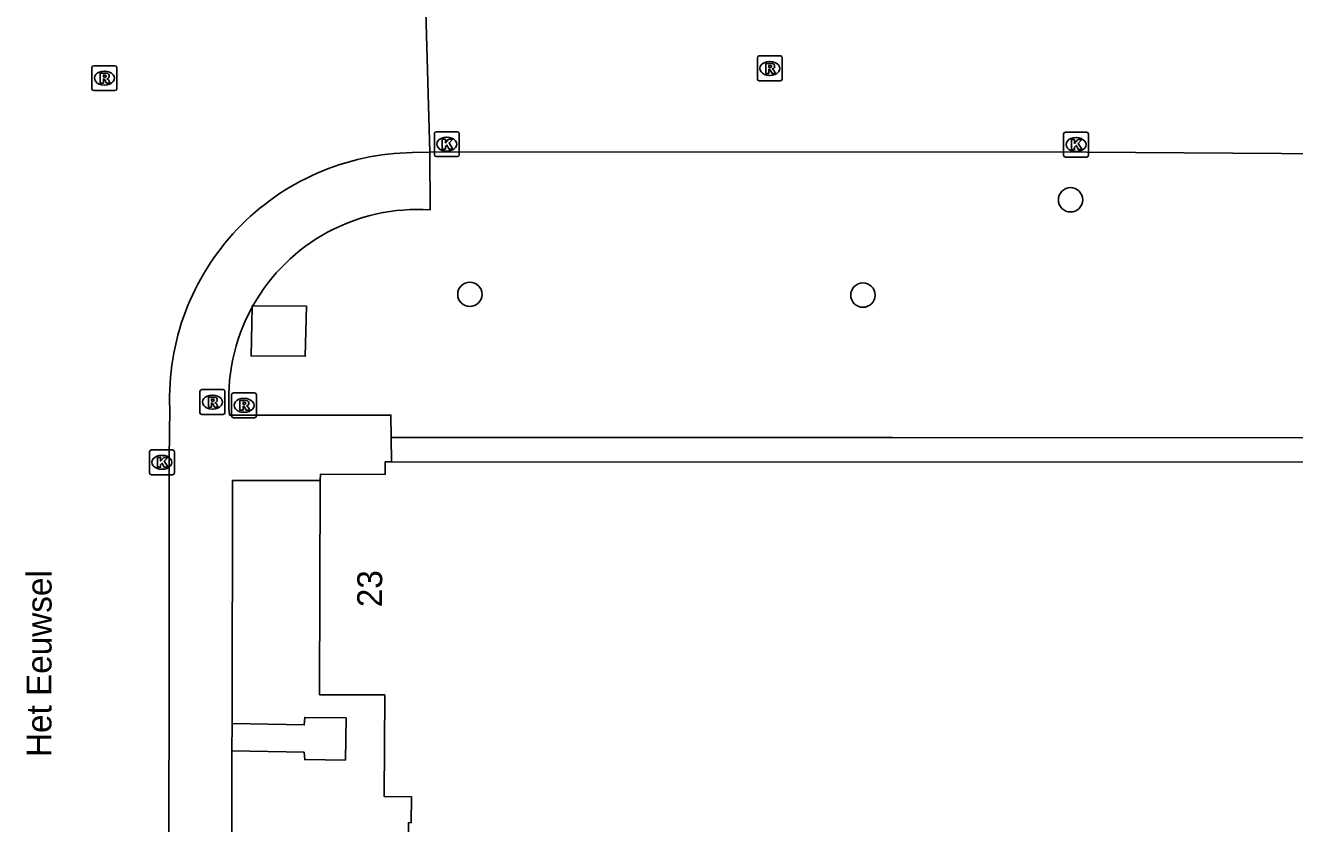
# Model space of a CAD drawing. Extents: x 161477 to 163040, y 383680 to 384868.
# Drawn here: x 162185.9 to 162236.9, y 384530.3 to 384562.4 of the extents above; entities that cross this region are included whole.
import ezdxf

# ---------------------------------------------------------------- set-up
doc = ezdxf.new("R2010")
doc.units = 0
for name, color, linetype in [('IMGEO_Boom', 7, 'Continuous'), ('IMGEO_Groenvoorziening', 7, 'Continuous'), ('IMGEO_Kolk', 7, 'Continuous'), ('IMGEO_Openbare_ruimte_label', 7, 'Continuous'), ('IMGEO_Pand', 7, 'Continuous'), ('IMGEO_Pand_nummerreeks', 7, 'Continuous'), ('IMGEO_Rijbaan_lokaal_open', 7, 'Continuous'), ('IMGEO_Rioolput', 7, 'Continuous'), ('IMGEO_Voetpad_open', 7, 'Continuous')]:
    doc.layers.add(name, color=color, linetype=linetype)

msp = doc.modelspace()

# ---------------------------------------------------------------- linework, layer by layer
at = {"layer": 'IMGEO_Boom'}
for centre in [(162227.85, 384555.36), (162203.72, 384551.56), (162219.51, 384551.53)]:
    msp.add_circle(centre, 0.489, dxfattribs=at)
at = {"layer": 'IMGEO_Groenvoorziening'}
msp.add_lwpolyline([(162281.806, 384545.791), (162252.992, 384545.795), (162220.696, 384545.801), (162220.262, 384545.801), (162200.559, 384545.803)], dxfattribs=at)
at = {"layer": 'IMGEO_Kolk'}
for p, q in [((162202.369, 384558.097), (162203.221, 384558.097)), ((162227.646, 384558.079), (162228.498, 384558.079)), ((162202.294, 384557.171), (162202.294, 384558.023)), ((162202.782, 384557.877), (162202.807, 384557.877)), ((162203.295, 384558.023), (162203.295, 384557.171)), ((162227.571, 384557.153), (162227.571, 384558.005)), ((162228.059, 384557.859), (162228.084, 384557.859)), ((162228.572, 384558.005), (162228.572, 384557.153)), ((162203.221, 384557.097), (162202.369, 384557.097)), ((162202.805, 384557.317), (162202.78, 384557.317)), ((162228.498, 384557.079), (162227.646, 384557.079)), ((162228.082, 384557.299), (162228.057, 384557.299)), ((162190.926, 384545.31), (162191.778, 384545.31)), ((162190.851, 384544.384), (162190.851, 384545.236)), ((162191.339, 384545.09), (162191.364, 384545.09)), ((162191.852, 384545.236), (162191.852, 384544.384)), ((162191.778, 384544.31), (162190.926, 384544.31)), ((162191.362, 384544.53), (162191.337, 384544.53))]:
    msp.add_line(p, q, dxfattribs=at)
for points in [[(162202.369, 384558.097), (162203.221, 384558.097)], [(162227.646, 384558.079), (162228.498, 384558.079)], [(162202.294, 384557.171), (162202.294, 384558.023)], [(162202.615, 384557.797), (162202.738, 384557.797), (162202.738, 384557.646), (162202.868, 384557.797), (162203.032, 384557.797), (162202.886, 384557.646), (162203.039, 384557.397), (162202.887, 384557.397), (162202.802, 384557.561), (162202.738, 384557.494), (162202.738, 384557.397), (162202.615, 384557.397), (162202.615, 384557.797)], [(162203.295, 384558.023), (162203.295, 384557.171)], [(162227.571, 384557.153), (162227.571, 384558.005)], [(162227.892, 384557.779), (162228.015, 384557.779), (162228.015, 384557.628), (162228.145, 384557.779), (162228.309, 384557.779), (162228.163, 384557.628), (162228.316, 384557.379), (162228.164, 384557.379), (162228.079, 384557.543), (162228.015, 384557.476), (162228.015, 384557.379), (162227.892, 384557.379), (162227.892, 384557.779)], [(162228.572, 384558.005), (162228.572, 384557.153)], [(162203.221, 384557.097), (162202.369, 384557.097)], [(162228.498, 384557.079), (162227.646, 384557.079)], [(162190.926, 384545.31), (162191.778, 384545.31)], [(162190.851, 384544.384), (162190.851, 384545.236)], [(162191.172, 384545.01), (162191.295, 384545.01), (162191.295, 384544.859), (162191.425, 384545.01), (162191.589, 384545.01), (162191.443, 384544.859), (162191.596, 384544.61), (162191.444, 384544.61), (162191.359, 384544.774), (162191.295, 384544.707), (162191.295, 384544.61), (162191.172, 384544.61), (162191.172, 384545.01)], [(162191.852, 384545.236), (162191.852, 384544.384)], [(162191.778, 384544.31), (162190.926, 384544.31)]]:
    msp.add_lwpolyline(points, dxfattribs=at)
for centre, start, end in [((162202.371, 384558.021), 91.552, 178.448), ((162202.371, 384558.021), 91.552, 178.448), ((162203.219, 384558.021), 1.552, 88.448), ((162203.219, 384558.021), 1.552, 88.448), ((162227.648, 384558.003), 91.552, 178.448), ((162227.648, 384558.003), 91.552, 178.448), ((162228.496, 384558.003), 1.552, 88.448), ((162228.496, 384558.003), 1.552, 88.448), ((162202.371, 384557.173), 181.552, 268.448), ((162202.371, 384557.173), 181.552, 268.448), ((162203.219, 384557.173), 271.552, 358.448), ((162203.219, 384557.173), 271.552, 358.448), ((162227.648, 384557.155), 181.552, 268.448), ((162227.648, 384557.155), 181.552, 268.448), ((162228.496, 384557.155), 271.552, 358.448), ((162228.496, 384557.155), 271.552, 358.448), ((162190.928, 384545.234), 91.552, 178.448), ((162190.928, 384545.234), 91.552, 178.448), ((162191.776, 384545.234), 1.552, 88.448), ((162191.776, 384545.234), 1.552, 88.448), ((162190.928, 384544.386), 181.552, 268.448), ((162190.928, 384544.386), 181.552, 268.448), ((162191.776, 384544.386), 271.552, 358.448), ((162191.776, 384544.386), 271.552, 358.448)]:
    msp.add_arc(centre, 0.0765, start, end, dxfattribs=at)
for centre, major_axis, ratio, start_param, end_param in [((162202.781, 384557.597), (-0.387, 0.002), 0.722429, 4.712389, 7.853982), ((162202.806, 384557.597), (-0.39, 0.002), 0.717154, 1.570796, 4.712389), ((162228.058, 384557.579), (-0.387, 0.002), 0.722429, 4.712389, 7.853982), ((162228.083, 384557.579), (-0.39, 0.002), 0.717154, 1.570796, 4.712389), ((162191.338, 384544.81), (-0.387, 0.002), 0.722429, 4.712389, 7.853982), ((162191.363, 384544.81), (-0.39, 0.002), 0.717154, 1.570796, 4.712389)]:
    msp.add_ellipse(centre, major_axis=major_axis, ratio=ratio, start_param=start_param, end_param=end_param, dxfattribs=at)
at = {"layer": 'IMGEO_Pand'}
for points in [[(162197.714, 384544.073), (162197.715, 384544.333), (162200.315, 384544.323), (162200.317, 384544.823), (162200.568, 384544.823)], [(162200.568, 384544.823), (162281.799, 384544.815)], [(162197.714, 384544.073), (162197.681, 384535.469), (162200.302, 384535.464), (162200.281, 384531.375), (162201.371, 384531.37), (162201.366, 384530.33), (162201.253, 384530.328), (162201.268, 384528.74)]]:
    msp.add_lwpolyline(points, dxfattribs=at)
at = {"layer": 'IMGEO_Rijbaan_lokaal_open'}
for points in [[(162201.939, 384563.398), (162202.109, 384557.27)], [(162202.109, 384557.27), (162201.421, 384557.259)], [(162280.633, 384557.23), (162279.882, 384557.246), (162256.363, 384557.233), (162244.154, 384557.17), (162228.505, 384557.273), (162202.565, 384557.291), (162202.109, 384557.27)], [(162191.664, 384546.978), (162191.641, 384544.959), (162191.641, 384534.336), (162191.606, 384525.404), (162191.616, 384520.285)]]:
    msp.add_lwpolyline(points, dxfattribs=at)
msp.add_arc((162201.554, 384547.363), 9.897, 90.7679, 182.228, dxfattribs=at)
at = {"layer": 'IMGEO_Rioolput'}
for p, q in [((162215.344, 384561.14), (162216.196, 384561.14)), ((162188.539, 384559.824), (162188.539, 384560.676)), ((162188.614, 384560.75), (162189.466, 384560.75)), ((162189.54, 384560.676), (162189.54, 384559.824)), ((162215.269, 384560.214), (162215.269, 384561.066)), ((162215.757, 384560.92), (162215.782, 384560.92)), ((162216.27, 384561.066), (162216.27, 384560.214)), ((162189.027, 384560.53), (162189.052, 384560.53)), ((162216.196, 384560.14), (162215.344, 384560.14)), ((162215.78, 384560.36), (162215.755, 384560.36)), ((162189.466, 384559.75), (162188.614, 384559.75)), ((162189.05, 384559.97), (162189.025, 384559.97)), ((162192.879, 384546.804), (162192.879, 384547.656)), ((162192.954, 384547.73), (162193.806, 384547.73)), ((162193.367, 384547.51), (162193.392, 384547.51)), ((162193.88, 384547.656), (162193.88, 384546.804)), ((162194.149, 384546.674), (162194.149, 384547.526)), ((162194.224, 384547.6), (162195.076, 384547.6)), ((162194.637, 384547.38), (162194.662, 384547.38)), ((162195.15, 384547.526), (162195.15, 384546.674)), ((162193.39, 384546.95), (162193.365, 384546.95)), ((162194.66, 384546.82), (162194.635, 384546.82)), ((162193.806, 384546.73), (162192.954, 384546.73)), ((162195.076, 384546.6), (162194.224, 384546.6))]:
    msp.add_line(p, q, dxfattribs=at)
for points in [[(162215.344, 384561.14), (162216.196, 384561.14)], [(162188.539, 384559.824), (162188.539, 384560.676)], [(162188.614, 384560.75), (162189.466, 384560.75)], [(162189.54, 384560.676), (162189.54, 384559.824)], [(162215.269, 384560.214), (162215.269, 384561.066)], [(162215.858, 384560.838), (162215.606, 384560.84), (162215.606, 384560.44)], [(162215.606, 384560.44), (162215.73, 384560.44), (162215.73, 384560.602), (162215.741, 384560.602)], [(162215.784, 384560.759), (162215.73, 384560.759), (162215.73, 384560.678)], [(162215.73, 384560.678), (162215.782, 384560.678)], [(162216.27, 384561.066), (162216.27, 384560.214)], [(162189.128, 384560.448), (162188.876, 384560.45), (162188.876, 384560.05)], [(162188.876, 384560.05), (162189, 384560.05), (162189, 384560.212), (162189.011, 384560.212)], [(162189.054, 384560.369), (162189, 384560.369), (162189, 384560.288)], [(162189, 384560.288), (162189.052, 384560.288)], [(162189.058, 384560.183), (162189.129, 384560.05), (162189.269, 384560.05), (162189.204, 384560.176)], [(162216.196, 384560.14), (162215.344, 384560.14)], [(162215.788, 384560.573), (162215.859, 384560.44), (162215.999, 384560.44), (162215.934, 384560.566)], [(162189.466, 384559.75), (162188.614, 384559.75)], [(162192.879, 384546.804), (162192.879, 384547.656)], [(162192.954, 384547.73), (162193.806, 384547.73)], [(162193.468, 384547.428), (162193.216, 384547.43), (162193.216, 384547.03)], [(162193.394, 384547.349), (162193.34, 384547.349), (162193.34, 384547.268)], [(162193.88, 384547.656), (162193.88, 384546.804)], [(162194.149, 384546.674), (162194.149, 384547.526)], [(162194.224, 384547.6), (162195.076, 384547.6)], [(162195.15, 384547.526), (162195.15, 384546.674)], [(162193.216, 384547.03), (162193.34, 384547.03), (162193.34, 384547.192), (162193.351, 384547.192)], [(162193.34, 384547.268), (162193.392, 384547.268)], [(162193.398, 384547.163), (162193.469, 384547.03), (162193.609, 384547.03), (162193.544, 384547.156)], [(162194.738, 384547.298), (162194.486, 384547.3), (162194.486, 384546.9)], [(162194.486, 384546.9), (162194.61, 384546.9), (162194.61, 384547.062), (162194.621, 384547.062)], [(162194.664, 384547.219), (162194.61, 384547.219), (162194.61, 384547.138)], [(162194.61, 384547.138), (162194.662, 384547.138)], [(162194.668, 384547.033), (162194.739, 384546.9), (162194.879, 384546.9), (162194.814, 384547.026)], [(162193.806, 384546.73), (162192.954, 384546.73)], [(162195.076, 384546.6), (162194.224, 384546.6)]]:
    msp.add_lwpolyline(points, dxfattribs=at)
for centre, radius, start, end in [((162215.346, 384561.064), 0.0765, 91.552, 178.448), ((162215.346, 384561.064), 0.0765, 91.552, 178.448), ((162216.194, 384561.064), 0.0765, 1.552, 88.448), ((162216.194, 384561.064), 0.0765, 1.552, 88.448), ((162188.616, 384560.674), 0.0765, 91.552, 178.448), ((162188.616, 384560.674), 0.0765, 91.552, 178.448), ((162189.464, 384560.674), 0.0765, 1.552, 88.448), ((162189.464, 384560.674), 0.0765, 1.552, 88.448), ((162215.74, 384560.549), 0.0533, 26.0293, 88.6989), ((162215.766, 384560.867), 0.19, 274.7715, 282.9687), ((162215.79, 384560.663), 0.0964, 77.0061, 93.1865), ((162215.804, 384560.72), 0.0378, 276.6634, 79.6772), ((162215.857, 384560.728), 0.109, 350.3612, 89.416), ((162215.855, 384560.728), 0.112, 277.5842, 350.9817), ((162215.839, 384560.513), 0.108, 29.5134, 73.7905), ((162189.01, 384560.159), 0.0533, 26.0293, 88.6989), ((162189.036, 384560.477), 0.19, 274.7715, 282.9687), ((162189.06, 384560.273), 0.0964, 77.0061, 93.1865), ((162189.074, 384560.33), 0.0378, 276.6634, 79.6772), ((162189.127, 384560.338), 0.109, 350.3612, 89.416), ((162189.125, 384560.338), 0.112, 277.5842, 350.9817), ((162189.109, 384560.123), 0.108, 29.5134, 73.7905), ((162215.346, 384560.216), 0.0765, 181.552, 268.448), ((162215.346, 384560.216), 0.0765, 181.552, 268.448), ((162216.194, 384560.216), 0.0765, 271.552, 358.448), ((162216.194, 384560.216), 0.0765, 271.552, 358.448), ((162188.616, 384559.826), 0.0765, 181.552, 268.448), ((162188.616, 384559.826), 0.0765, 181.552, 268.448), ((162189.464, 384559.826), 0.0765, 271.552, 358.448), ((162189.464, 384559.826), 0.0765, 271.552, 358.448), ((162192.956, 384547.654), 0.0765, 91.552, 178.448), ((162192.956, 384547.654), 0.0765, 91.552, 178.448), ((162193.4, 384547.253), 0.0964, 77.0061, 93.1865), ((162193.414, 384547.31), 0.0378, 276.6634, 79.6772), ((162193.467, 384547.318), 0.109, 350.3612, 89.416), ((162193.804, 384547.654), 0.0765, 1.552, 88.448), ((162193.804, 384547.654), 0.0765, 1.552, 88.448), ((162194.226, 384547.524), 0.0765, 91.552, 178.448), ((162194.226, 384547.524), 0.0765, 91.552, 178.448), ((162195.074, 384547.524), 0.0765, 1.552, 88.448), ((162195.074, 384547.524), 0.0765, 1.552, 88.448), ((162193.35, 384547.139), 0.0533, 26.0293, 88.6989), ((162193.376, 384547.457), 0.19, 274.7715, 282.9687), ((162193.465, 384547.318), 0.112, 277.5842, 350.9817), ((162193.449, 384547.103), 0.108, 29.5134, 73.7905), ((162194.62, 384547.009), 0.0533, 26.0293, 88.6989), ((162194.646, 384547.327), 0.19, 274.7715, 282.9687), ((162194.67, 384547.123), 0.0964, 77.0061, 93.1865), ((162194.684, 384547.18), 0.0378, 276.6634, 79.6772), ((162194.737, 384547.188), 0.109, 350.3612, 89.416), ((162194.735, 384547.188), 0.112, 277.5842, 350.9817), ((162194.719, 384546.973), 0.108, 29.5134, 73.7905), ((162192.956, 384546.806), 0.0765, 181.552, 268.448), ((162192.956, 384546.806), 0.0765, 181.552, 268.448), ((162193.804, 384546.806), 0.0765, 271.552, 358.448), ((162193.804, 384546.806), 0.0765, 271.552, 358.448), ((162194.226, 384546.676), 0.0765, 181.552, 268.448), ((162194.226, 384546.676), 0.0765, 181.552, 268.448), ((162195.074, 384546.676), 0.0765, 271.552, 358.448), ((162195.074, 384546.676), 0.0765, 271.552, 358.448)]:
    msp.add_arc(centre, radius, start, end, dxfattribs=at)
for centre, major_axis, ratio, start_param, end_param in [((162215.756, 384560.64), (-0.387, 0.002), 0.722429, 4.712389, 7.853982), ((162215.781, 384560.64), (-0.39, 0.002), 0.717154, 1.570796, 4.712389), ((162189.026, 384560.25), (-0.387, 0.002), 0.722429, 4.712389, 7.853982), ((162189.051, 384560.25), (-0.39, 0.002), 0.717154, 1.570796, 4.712389), ((162193.366, 384547.23), (-0.387, 0.002), 0.722429, 4.712389, 7.853982), ((162193.391, 384547.23), (-0.39, 0.002), 0.717154, 1.570796, 4.712389), ((162194.636, 384547.1), (-0.387, 0.002), 0.722429, 4.712389, 7.853982), ((162194.661, 384547.1), (-0.39, 0.002), 0.717154, 1.570796, 4.712389)]:
    msp.add_ellipse(centre, major_axis=major_axis, ratio=ratio, start_param=start_param, end_param=end_param, dxfattribs=at)
at = {"layer": 'IMGEO_Voetpad_open'}
for points in [[(162202.121, 384554.956), (162202.109, 384557.27)], [(162194.981, 384551.055), (162194.932, 384549.087), (162197.108, 384549.073), (162197.158, 384551.087), (162195.007, 384551.102)], [(162194.981, 384551.055), (162194.982, 384551.102), (162195.007, 384551.102)], [(162200.559, 384545.803), (162200.551, 384546.71), (162194.063, 384546.707)], [(162200.568, 384544.823), (162200.559, 384545.803)], [(162194.167, 384534.309), (162194.19, 384544.085), (162197.714, 384544.073)], [(162194.165, 384533.209), (162197.063, 384533.161), (162197.086, 384532.865), (162198.72, 384532.846), (162198.75, 384534.541), (162197.09, 384534.559), (162197.066, 384534.254), (162194.167, 384534.309)], [(162194.165, 384533.209), (162194.167, 384534.309)], [(162201.268, 384528.74), (162200.35, 384528.755), (162200.315, 384521.016), (162198.802, 384521.026), (162194.147, 384525.568), (162194.165, 384533.209)]]:
    msp.add_lwpolyline(points, dxfattribs=at)
for centre, radius, start, end in [((162201.624, 384547.38), 7.592, 86.2498, 150.6433), ((162201.634, 384547.38), 7.6, 151.0798, 185.0765)]:
    msp.add_arc(centre, radius, start, end, dxfattribs=at)

# ---------------------------------------------------------------- texts
at = {"layer": 'IMGEO_Openbare_ruimte_label'}
msp.add_text('Het Eeuwsel', height=1, rotation=89.9427, dxfattribs=at).set_placement((162186.912, 384532.967))
at = {"layer": 'IMGEO_Pand_nummerreeks'}
msp.add_text('23', height=1, rotation=89.7825, dxfattribs=at).set_placement((162200.195, 384538.985))

doc.saveas('drawing.dxf')
